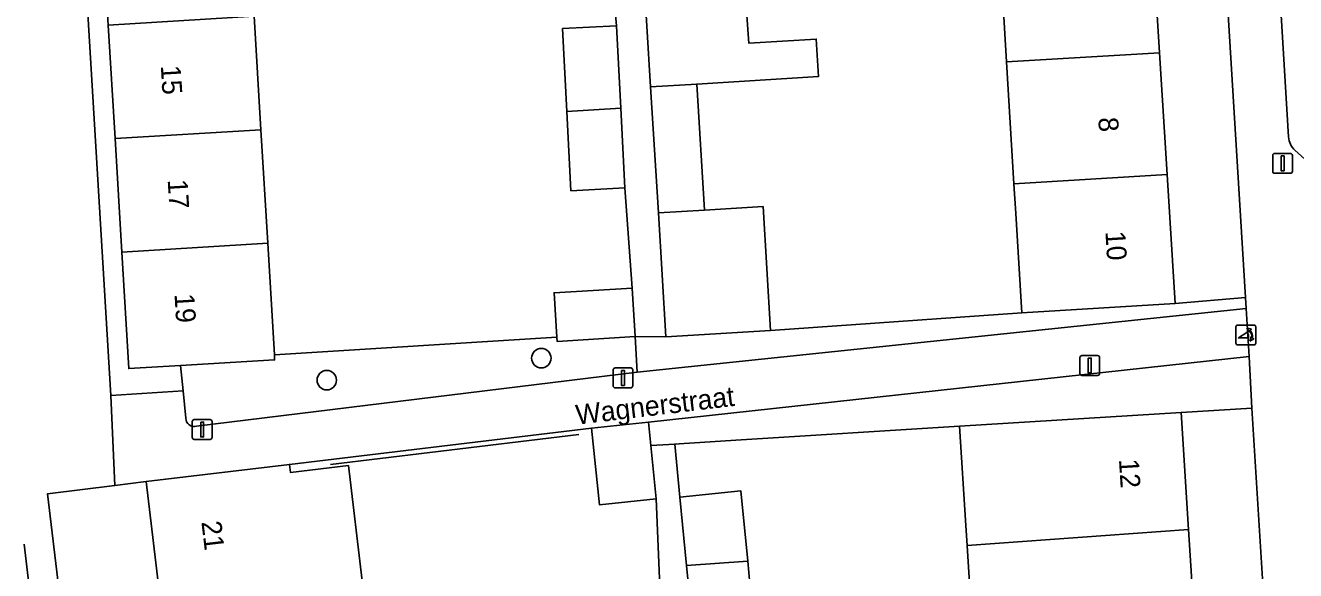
# Model space of a CAD drawing. Extents: x 159053 to 160042, y 380449 to 381423.
# Drawn here: x 159742.8 to 159806.8, y 381113.8 to 381141.3 of the extents above; entities that cross this region are included whole.
import ezdxf

# ---------------------------------------------------------------- set-up
doc = ezdxf.new("R2010")
doc.units = 0
for name, color, linetype in [('IMGEO_Boom', 7, 'Continuous'), ('IMGEO_Erf', 7, 'Continuous'), ('IMGEO_Groenvoorziening', 7, 'Continuous'), ('IMGEO_Lichtmast', 7, 'Continuous'), ('IMGEO_Muur', 7, 'Continuous'), ('IMGEO_Openbare_ruimte_label', 7, 'Continuous'), ('IMGEO_Pand', 7, 'Continuous'), ('IMGEO_Pand_nummerreeks', 7, 'Continuous'), ('IMGEO_Parkeervlak_open', 7, 'Continuous'), ('IMGEO_Poller', 7, 'Continuous'), ('IMGEO_Voetpad_open', 7, 'Continuous')]:
    doc.layers.add(name, color=color, linetype=linetype)

msp = doc.modelspace()

# ---------------------------------------------------------------- linework, layer by layer
at = {"layer": 'IMGEO_Boom'}
for centre in [(159768.788, 381124.534), (159757.99, 381123.426)]:
    msp.add_circle(centre, 0.489, dxfattribs=at)
at = {"layer": 'IMGEO_Erf'}
for points in [[(159744.931, 381175.613), (159744.579, 381181.481), (159744.804, 381181.494), (159744.784, 381181.826), (159743.572, 381181.753), (159747.118, 381122.653), (159750.76, 381122.893), (159750.631, 381124.165), (159748.026, 381124.009), (159747.674, 381129.879), (159747.331, 381135.596), (159746.988, 381141.313), (159746.645, 381147.03), (159746.302, 381152.746), (159745.96, 381158.463), (159745.617, 381164.18), (159745.274, 381169.897)], [(159804.237, 381127.591), (159802.342, 381158.581), (159798.749, 381158.383), (159798.757, 381158.249), (159799.143, 381152.072), (159799.531, 381145.868), (159799.902, 381139.916), (159800.286, 381133.779), (159800.691, 381127.289)], [(159791.853, 381145.406), (159791.48, 381151.612), (159791.111, 381157.77), (159773.11, 381156.701), (159773.165, 381156.508), (159775.308, 381156.66), (159775.744, 381150.667), (159776.194, 381144.464), (159776.195, 381144.448), (159778.938, 381144.602), (159779.23, 381140.401), (159782.623, 381140.607), (159782.738, 381138.715), (159776.616, 381138.342), (159777.003, 381131.993), (159779.947, 381132.17), (159780.321, 381125.929), (159792.967, 381126.826), (159792.668, 381131.818), (159792.578, 381133.315), (159792.21, 381139.453)], [(159753.263, 381081.818), (159752.539, 381087.877), (159751.814, 381093.937), (159751.089, 381099.997), (159750.413, 381105.65), (159750.364, 381106.057), (159749.694, 381111.659), (159749.639, 381112.116), (159748.896, 381118.323), (159747.316, 381118.125), (159743.929, 381117.699), (159752.656, 381044.718), (159757.631, 381045.313), (159756.888, 381051.519), (159756.163, 381057.579), (159755.439, 381063.638), (159754.714, 381069.698), (159753.989, 381075.758)]]:
    msp.add_lwpolyline(points, close=True, dxfattribs=at)
for points in [[(159754.329, 381141.753), (159754.672, 381136.036), (159755.015, 381130.319), (159755.352, 381124.697), (159769.569, 381125.594), (159769.435, 381127.826), (159773.366, 381128.062), (159772.997, 381133.11), (159770.282, 381132.969), (159770.074, 381136.959), (159769.857, 381141.134), (159772.571, 381141.275), (159772.268, 381144.542)], [(159804.558, 381122.022), (159801.001, 381121.799), (159801.37, 381115.898), (159801.729, 381110.146), (159802.089, 381104.395), (159802.448, 381098.643), (159802.807, 381092.891), (159803.167, 381087.139), (159803.526, 381081.388), (159803.886, 381075.636), (159804.245, 381069.884), (159804.614, 381063.981), (159807.743, 381064.122)], [(159808.146, 381064.543), (159804.558, 381122.022)], [(159774.767, 381112.629), (159774.571, 381117.447), (159771.71, 381117.156), (159771.317, 381121.013), (159756.107, 381119.186), (159756.156, 381118.778), (159759.082, 381119.128), (159759.776, 381113.325)], [(159790.573, 381109.449), (159790.219, 381115.101), (159790.156, 381116.112), (159789.843, 381121.102), (159778.58, 381120.398), (159775.72, 381120.22), (159775.502, 381120.206), (159775.764, 381117.534), (159778.839, 381117.847), (159779.189, 381114.313), (159779.741, 381108.032)]]:
    msp.add_lwpolyline(points, dxfattribs=at)
at = {"layer": 'IMGEO_Groenvoorziening'}
msp.add_lwpolyline([(159751.428, 381121.105), (159773.618, 381123.83), (159773.513, 381125.618), (159769.582, 381125.382), (159769.569, 381125.594), (159755.352, 381124.697), (159755.367, 381124.448), (159750.631, 381124.165), (159750.76, 381122.893), (159750.9, 381121.516)], dxfattribs=at)
msp.add_arc((159751.31, 381121.498), 0.41, 177.46242, 286.74255, dxfattribs=at)
at = {"layer": 'IMGEO_Lichtmast'}
for p, q in [((159805.602, 381133.946), (159805.602, 381134.746)), ((159805.602, 381134.746), (159805.602, 381133.946)), ((159805.702, 381134.846), (159806.492, 381134.846)), ((159806.492, 381134.846), (159805.702, 381134.846)), ((159806.592, 381134.746), (159806.592, 381133.946)), ((159806.592, 381133.946), (159806.592, 381134.746)), ((159806.492, 381133.846), (159805.702, 381133.846)), ((159805.702, 381133.846), (159806.492, 381133.846)), ((159795.9, 381123.767), (159795.9, 381124.567)), ((159795.9, 381124.567), (159795.9, 381123.767)), ((159796, 381124.667), (159796.79, 381124.667)), ((159796.79, 381124.667), (159796, 381124.667)), ((159796.89, 381124.567), (159796.89, 381123.767)), ((159796.89, 381123.767), (159796.89, 381124.567)), ((159772.404, 381123.141), (159772.404, 381123.941)), ((159772.404, 381123.941), (159772.404, 381123.141)), ((159772.504, 381124.041), (159773.294, 381124.041)), ((159773.294, 381124.041), (159772.504, 381124.041)), ((159773.394, 381123.941), (159773.394, 381123.141)), ((159773.394, 381123.141), (159773.394, 381123.941)), ((159796.79, 381123.667), (159796, 381123.667)), ((159796, 381123.667), (159796.79, 381123.667)), ((159773.294, 381123.041), (159772.504, 381123.041)), ((159772.504, 381123.041), (159773.294, 381123.041)), ((159751.223, 381120.54), (159751.223, 381121.34)), ((159751.223, 381121.34), (159751.223, 381120.54)), ((159751.323, 381121.44), (159752.113, 381121.44)), ((159752.113, 381121.44), (159751.323, 381121.44)), ((159752.213, 381121.34), (159752.213, 381120.54)), ((159752.213, 381120.54), (159752.213, 381121.34)), ((159752.113, 381120.44), (159751.323, 381120.44)), ((159751.323, 381120.44), (159752.113, 381120.44))]:
    msp.add_line(p, q, dxfattribs=at)
for points in [[(159806.022, 381134.721), (159806.172, 381134.721), (159806.172, 381133.971), (159806.022, 381133.971), (159806.022, 381134.721)], [(159796.32, 381124.542), (159796.47, 381124.542), (159796.47, 381123.792), (159796.32, 381123.792), (159796.32, 381124.542)], [(159772.824, 381123.916), (159772.974, 381123.916), (159772.974, 381123.166), (159772.824, 381123.166), (159772.824, 381123.916)], [(159751.643, 381121.315), (159751.793, 381121.315), (159751.793, 381120.565), (159751.643, 381120.565), (159751.643, 381121.315)]]:
    msp.add_lwpolyline(points, dxfattribs=at)
for centre, start, end in [((159805.702, 381134.746), 90, 180), ((159805.702, 381134.746), 90, 180), ((159806.492, 381134.746), 0, 90), ((159806.492, 381134.746), 360, 90), ((159805.702, 381133.946), 180, 270), ((159805.702, 381133.946), 180, 270), ((159806.492, 381133.946), 270, 0), ((159806.492, 381133.946), 270, 0), ((159796, 381124.567), 90, 180), ((159796, 381124.567), 90, 180), ((159796.79, 381124.567), 0, 90), ((159796.79, 381124.567), 360, 90), ((159772.504, 381123.941), 90, 180), ((159772.504, 381123.941), 90, 180), ((159773.294, 381123.941), 0, 90), ((159773.294, 381123.941), 360, 90), ((159796, 381123.767), 180, 270), ((159796, 381123.767), 180, 270), ((159796.79, 381123.767), 270, 0), ((159796.79, 381123.767), 270, 0), ((159772.504, 381123.141), 180, 270), ((159772.504, 381123.141), 180, 270), ((159773.294, 381123.141), 270, 0), ((159773.294, 381123.141), 270, 0), ((159751.323, 381121.34), 90, 180), ((159751.323, 381121.34), 90, 180), ((159752.113, 381121.34), 0, 90), ((159752.113, 381121.34), 360, 90), ((159751.323, 381120.54), 180, 270), ((159751.323, 381120.54), 180, 270), ((159752.113, 381120.54), 270, 0), ((159752.113, 381120.54), 270, 0)]:
    msp.add_arc(centre, 0.1, start, end, dxfattribs=at)
at = {"layer": 'IMGEO_Muur'}
for points in [[(159780.321, 381125.929), (159792.967, 381126.826)], [(159778.58, 381120.398), (159789.843, 381121.102)], [(159770.669, 381120.686), (159758.172, 381119.187)]]:
    msp.add_lwpolyline(points, dxfattribs=at)
at = {"layer": 'IMGEO_Pand'}
for points in [[(159799.531, 381145.868), (159791.853, 381145.406), (159792.21, 381139.453), (159799.902, 381139.916)], [(159778.938, 381144.602), (159776.195, 381144.448), (159776.194, 381144.464), (159773.907, 381144.326), (159774.279, 381138.2), (159776.616, 381138.342), (159782.738, 381138.715), (159782.623, 381140.607), (159779.23, 381140.401)], [(159754.329, 381141.753), (159746.988, 381141.313), (159747.331, 381135.596), (159754.672, 381136.036)], [(159772.788, 381137.122), (159772.571, 381141.275), (159769.857, 381141.134), (159770.074, 381136.959)], [(159792.578, 381133.315), (159800.286, 381133.779), (159799.902, 381139.916), (159792.21, 381139.453)], [(159776.616, 381138.342), (159774.279, 381138.2), (159774.686, 381131.854), (159777.003, 381131.993)], [(159772.788, 381137.122), (159770.074, 381136.959), (159770.282, 381132.969), (159772.997, 381133.11)], [(159755.015, 381130.319), (159754.672, 381136.036), (159747.331, 381135.596), (159747.674, 381129.879)], [(159792.578, 381133.315), (159792.668, 381131.818), (159792.967, 381126.826), (159800.691, 381127.289), (159800.286, 381133.779)], [(159779.947, 381132.17), (159777.003, 381131.993), (159774.686, 381131.854), (159775.06, 381125.613), (159780.321, 381125.929)], [(159755.015, 381130.319), (159747.674, 381129.879), (159748.026, 381124.009), (159750.631, 381124.165), (159755.367, 381124.448), (159755.352, 381124.697)], [(159769.569, 381125.594), (159769.582, 381125.382), (159773.513, 381125.618), (159773.366, 381128.062), (159769.435, 381127.826)], [(159801.37, 381115.898), (159801.001, 381121.799), (159789.843, 381121.102), (159790.156, 381116.112), (159790.219, 381115.101)], [(159771.317, 381121.013), (159771.71, 381117.156), (159774.571, 381117.447), (159774.298, 381120.128), (159774.178, 381121.304)], [(159756.107, 381119.186), (159748.896, 381118.323), (159749.639, 381112.116), (159749.694, 381111.659), (159756.905, 381112.519), (159759.831, 381112.868), (159759.776, 381113.325), (159759.082, 381119.128), (159756.156, 381118.778)], [(159775.764, 381117.534), (159776.101, 381114.092), (159779.189, 381114.313), (159778.839, 381117.847)], [(159801.729, 381110.146), (159801.37, 381115.898), (159790.219, 381115.101), (159790.573, 381109.449), (159794.293, 381109.681)], [(159779.189, 381114.313), (159776.101, 381114.092), (159776.728, 381107.683), (159779.741, 381108.032)]]:
    msp.add_lwpolyline(points, close=True, dxfattribs=at)
at = {"layer": 'IMGEO_Parkeervlak_open'}
for points in [[(159805.195, 381155.751), (159806.399, 381135.676)], [(159806.721, 381135.003), (159808.072, 381133.778)], [(159746.813, 381080.552), (159742.765, 381115.163)]]:
    msp.add_lwpolyline(points, dxfattribs=at)
msp.add_arc((159807.385, 381135.734), 0.988, 183.38508, 227.75292, dxfattribs=at)
at = {"layer": 'IMGEO_Poller'}
for p, q in [((159803.75, 381126.105), (159803.75, 381125.298)), ((159803.75, 381126.105), (159803.75, 381125.298)), ((159804.652, 381126.2), (159803.844, 381126.2)), ((159804.652, 381126.2), (159803.844, 381126.2)), ((159804.746, 381125.298), (159804.746, 381126.105)), ((159804.746, 381125.298), (159804.746, 381126.105)), ((159803.844, 381125.203), (159804.652, 381125.203)), ((159803.844, 381125.203), (159804.652, 381125.203))]:
    msp.add_line(p, q, dxfattribs=at)
for points in [[(159804.385, 381125.556), (159803.872, 381125.556), (159804.302, 381125.831)], [(159804.429, 381125.929), (159804.417, 381125.856), (159804.292, 381126.061)], [(159804.292, 381126.061), (159804.523, 381125.995), (159804.452, 381125.963)], [(159804.445, 381125.384), (159804.511, 381125.615), (159804.541, 381125.547)], [(159804.577, 381125.52), (159804.649, 381125.509), (159804.445, 381125.384)]]:
    msp.add_lwpolyline(points, dxfattribs=at)
for centre, radius, start, end in [((159803.844, 381126.105), 0.0946, 90, 180), ((159803.844, 381126.105), 0.0946, 90, 180), ((159804.652, 381126.105), 0.0946, 0, 90), ((159804.652, 381126.105), 0.0946, 0, 90), ((159804.057, 381125.606), 0.332, 351.32473, 42.4854), ((159804.071, 381125.616), 0.476, 351.75274, 41.16905), ((159804.071, 381125.616), 0.516, 349.35686, 42.29123), ((159803.844, 381125.298), 0.0946, 180, 270), ((159803.844, 381125.298), 0.0946, 180, 270), ((159804.652, 381125.298), 0.0946, 270, 0), ((159804.652, 381125.298), 0.0946, 270, 0)]:
    msp.add_arc(centre, radius, start, end, dxfattribs=at)
at = {"layer": 'IMGEO_Voetpad_open'}
for points in [[(159805.262, 381183.767), (159805.215, 381184.597), (159805.167, 381185.443), (159797.09, 381184.946), (159797.835, 381173.024), (159798.749, 381158.383), (159802.342, 381158.581), (159804.237, 381127.591), (159804.269, 381127.041), (159804.409, 381124.612), (159804.558, 381122.022), (159808.146, 381064.543), (159808.382, 381060.758), (159810.986, 381019.039), (159811.331, 381014.723), (159815.746, 381015.393), (159815.494, 381015.771), (159814.172, 381016.913)], [(159754.288, 381005.764), (159761.23, 381006.355), (159757.597, 381009.872), (159757.51, 381010.416), (159757.213, 381012.261), (159756.711, 381014.473), (159756.473, 381015.63), (159755.345, 381022.229), (159753.21, 381040.083), (159752.656, 381044.718), (159743.929, 381117.699), (159747.316, 381118.125), (159747.118, 381122.653), (159743.572, 381181.753)], [(159806.399, 381135.676), (159805.195, 381155.751)], [(159772.268, 381144.542), (159772.571, 381141.275), (159772.788, 381137.122), (159772.997, 381133.11), (159773.366, 381128.062), (159773.513, 381125.618), (159775.06, 381125.613), (159774.686, 381131.854), (159774.279, 381138.2), (159773.907, 381144.326)], [(159808.072, 381133.778), (159806.721, 381135.003)], [(159804.409, 381124.612), (159804.269, 381127.041), (159773.618, 381123.83), (159751.428, 381121.105)], [(159750.9, 381121.516), (159750.76, 381122.893), (159747.118, 381122.653), (159747.316, 381118.125), (159748.896, 381118.323), (159756.107, 381119.186), (159771.317, 381121.013), (159774.178, 381121.304), (159804.409, 381124.612)], [(159776.728, 381107.683), (159776.101, 381114.092), (159775.764, 381117.534), (159775.502, 381120.206), (159774.298, 381120.128), (159774.571, 381117.447), (159774.767, 381112.629)], [(159742.765, 381115.163), (159746.813, 381080.552)]]:
    msp.add_lwpolyline(points, dxfattribs=at)
for points in [[(159804.269, 381127.041), (159804.237, 381127.591), (159800.691, 381127.289), (159792.967, 381126.826), (159780.321, 381125.929), (159775.06, 381125.613), (159773.513, 381125.618), (159773.618, 381123.83)], [(159804.409, 381124.612), (159774.178, 381121.304), (159774.298, 381120.128), (159775.502, 381120.206), (159775.72, 381120.22), (159778.58, 381120.398), (159789.843, 381121.102), (159801.001, 381121.799), (159804.558, 381122.022)]]:
    msp.add_lwpolyline(points, close=True, dxfattribs=at)
for centre, radius, start, end in [((159807.385, 381135.734), 0.988, 183.38508, 227.75292), ((159751.31, 381121.498), 0.41, 177.46242, 286.74255)]:
    msp.add_arc(centre, radius, start, end, dxfattribs=at)

# ---------------------------------------------------------------- texts
at = {"layer": 'IMGEO_Openbare_ruimte_label'}
msp.add_text('Wagnerstraat', height=1, rotation=6.83367, dxfattribs=at).set_placement((159770.583, 381121.182))
at = {"layer": 'IMGEO_Pand_nummerreeks'}
for s, rotation, p in [('15', 273.43232, (159749.635, 381139.262)), ('8', 273.57379, (159796.82, 381136.643)), ('17', 273.43232, (159749.98, 381133.514)), ('10', 273.57379, (159797.178, 381130.911)), ('19', 273.43232, (159750.324, 381127.767)), ('12', 273.57572, (159797.861, 381119.44)), ('21', 276.82372, (159751.677, 381116.288))]:
    msp.add_text(s, height=1, rotation=rotation, dxfattribs=at).set_placement(p)

doc.saveas('drawing.dxf')
